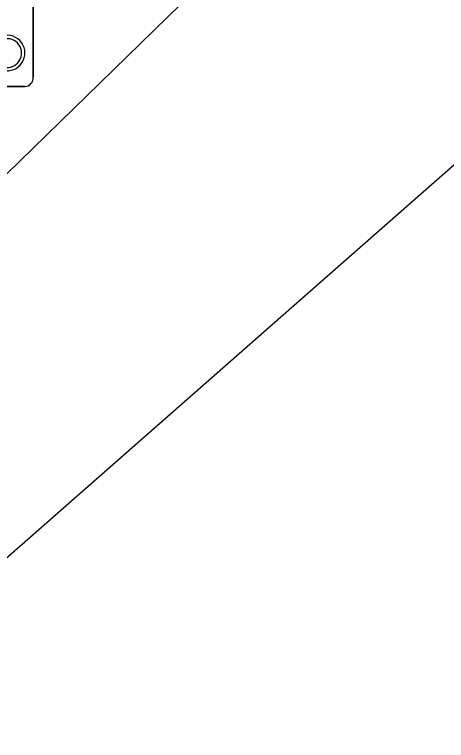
# Model space of a CAD drawing. Extents: x 160664 to 161506, y 382245 to 383288.
# Drawn here: x 161214.02 to 161217.89, y 383140.59 to 383147.1 of the extents above; entities that cross this region are included whole.
import ezdxf

# ---------------------------------------------------------------- set-up
doc = ezdxf.new("R2010")
doc.units = 0
doc.layers.add('IMGEO_Fietsenrek', color=7, linetype='Continuous')
doc.layers.add('IMGEO_Voetpad_open', color=7, linetype='Continuous')

msp = doc.modelspace()

# ---------------------------------------------------------------- linework, layer by layer
at = {"layer": 'IMGEO_Fietsenrek'}
for p, q in [((161214.1825, 383147.3801), (161214.1825, 383146.5392)), ((161214.1825, 383146.5392), (161214.1825, 383147.3801)), ((161214.1081, 383146.4555), (161213.2672, 383146.4555)), ((161213.2672, 383146.4555), (161214.1081, 383146.4555))]:
    msp.add_line(p, q, dxfattribs=at)
for centre, radius, start, end in [((161213.9497, 383146.7559), 0.159, 187.0065, 105.77075), ((161213.9497, 383146.7559), 0.129, 188.67146, 104.58832), ((161214.1048, 383146.5334), 0.0779, 272.4484, 4.28452), ((161214.1048, 383146.5334), 0.0779, 272.4484, 4.28452)]:
    msp.add_arc(centre, radius, start, end, dxfattribs=at)
at = {"layer": 'IMGEO_Voetpad_open'}
for points in [[(161216.736, 383151.78), (161215.151, 383150.224), (161216.835, 383148.493), (161206.943, 383138.846), (161205.275, 383140.592), (161203.593, 383138.939)], [(161220.444, 383147.936), (161206.661, 383135.826)]]:
    msp.add_lwpolyline(points, dxfattribs=at)

doc.saveas('drawing.dxf')
